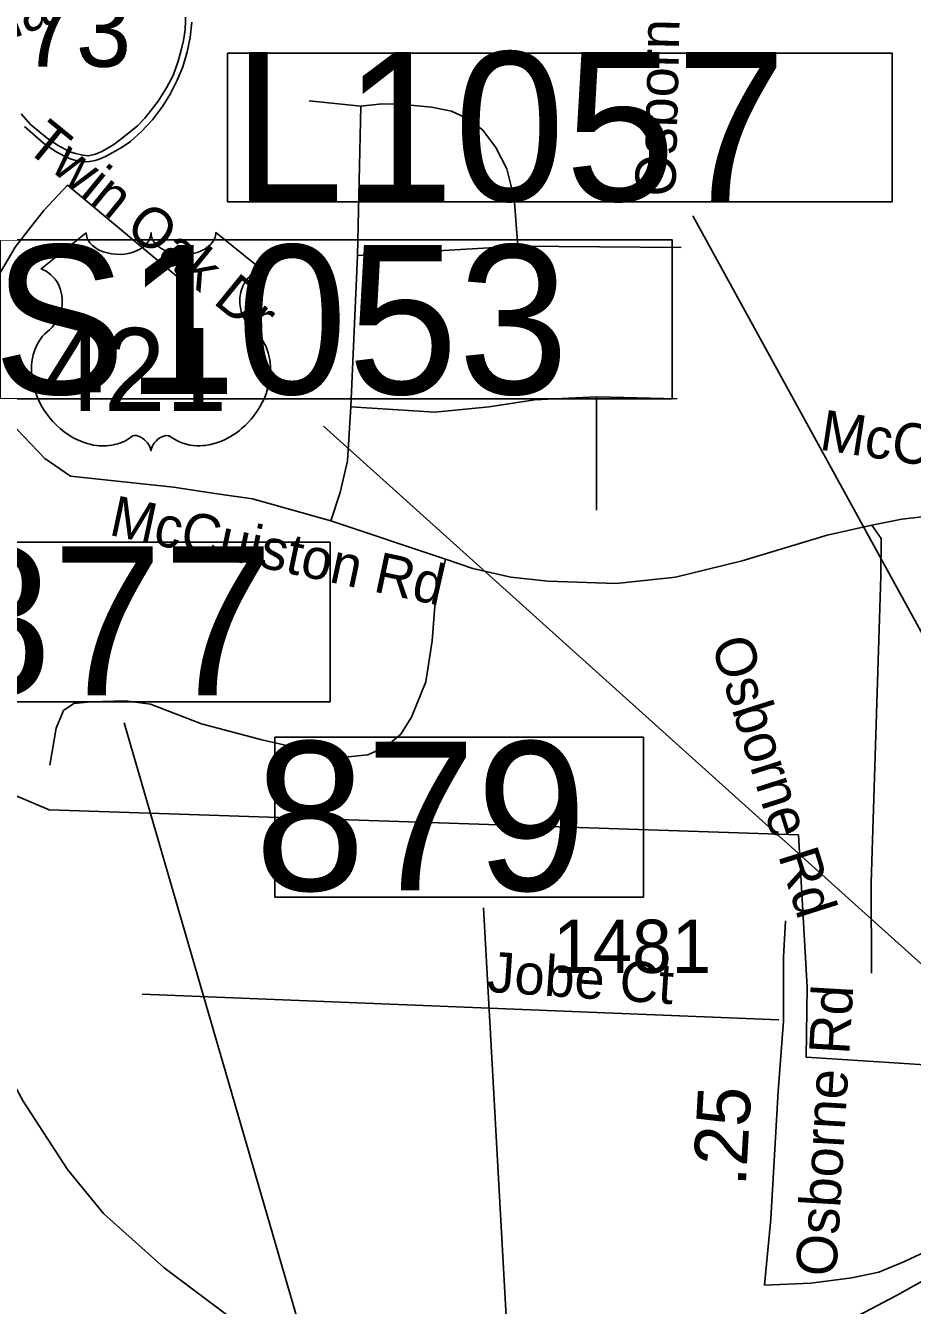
# Model space of a CAD drawing. Extents: x 1662474 to 1856135, y 779280 to 917889.
# Drawn here: x 1747974 to 1750059, y 823103 to 826111 of the extents above; entities that cross this region are included whole.
import ezdxf

# ---------------------------------------------------------------- set-up
doc = ezdxf.new("R2010")
doc.units = 0
for name, color, linetype in [('Exist Boundary Political City Limit New', 7, 'Continuous'), ('Exist Road Non-System Type 51', 7, 'Continuous'), ('Exist Road Non-System Type 51 Label', 7, 'Continuous'), ('Exist Road Primary Interstate Ramp 1 Lane Attributed', 7, 'Continuous'), ('Exist Road Primary Interstate Service Attributed', 7, 'Continuous'), ('Exist Road Primary Interstate Shield CELL', 7, 'Continuous'), ('Exist Road Primary Interstate Shield Number Label', 7, 'Continuous'), ('Exist Road Primary Interstate Structure Cantilever Sign Number Label', 7, 'Continuous'), ('Exist Road Primary Interstate Structure Ovrhead Sign CELL', 7, 'Continuous'), ('Exist Road Primary Interstate Structure Standard Bridge Number Label', 7, 'Continuous'), ('Exist Road Primary US Shield CELL', 7, 'Continuous'), ('Exist Road Primary US Shield Number Label', 7, 'Continuous'), ('Exist Road Secondary Mileage Tenths English Label', 7, 'Continuous'), ('Exist Road Secondary Type 51 Attributed', 7, 'Continuous'), ('Exist Road Secondary Type 51 Label', 7, 'Continuous'), ('Exist Road Secondary Type 51 Number Label', 7, 'Continuous'), ('Map Preparation Boundary City Limit Buffer Line', 7, 'Continuous')]:
    doc.layers.add(name, color=color, linetype=linetype)

msp = doc.modelspace()

# ---------------------------------------------------------------- linework, layer by layer
at = {"layer": 'Exist Boundary Political City Limit New'}
msp.add_lwpolyline([(1750124.9, 823666.5), (1749809.2, 823686.5), (1749811.5, 823850.8), (1749791, 824208.8), (1748030, 824268), (1747921, 824313.8), (1747937.6, 824818.1), (1747316.1, 824940.8), (1747236.8, 824988.7), (1746658.6, 825338)], dxfattribs=at)
at = {"layer": 'Exist Road Non-System Type 51'}
for p, q in [((1748762.2, 825921.8), (1748640.5, 825934.1)), ((1748762.2, 825921.8), (1748754.1, 825570.6)), ((1749131.4, 825592.7), (1748754.1, 825570.6)), ((1749515, 825589.5), (1749131.4, 825592.7)), ((1748754.1, 825570.6), (1748739.1, 825215.2)), ((1749505.6, 825234.1), (1749316.4, 825238.4)), ((1749316.4, 825238.4), (1749316.4, 824972.2)), ((1748961, 824856.7), (1748691.9, 824947.5)), ((1749744.9, 823774.4), (1748248.6, 823834.9))]:
    msp.add_line(p, q, dxfattribs=at)
for points in [[(1749131.4, 825592.7), (1749123.1, 825705.8), (1749105.6, 825774.8), (1749079.9, 825824.9), (1749048.9, 825865.1), (1749019, 825889.8), (1748975.6, 825909.9), (1748928.4, 825919.4), (1748888, 825923.6), (1748848.6, 825926.2), (1748812.1, 825927.5), (1748762.2, 825921.8)], [(1748691.9, 824947.5), (1748508, 824998.9), (1748424.2, 825011), (1748321.6, 825026), (1748080.1, 825052.2), (1748019.8, 825093.7), (1747953.4, 825163), (1747927.1, 825194.8), (1747903.5, 825239.6), (1747885.4, 825294.8), (1747876.2, 825355.1), (1747900.4, 825507.4), (1747949.6, 825590.2), (1747985.1, 825635.9), (1748016.9, 825676.6), (1748072.9, 825735.9), (1748355.5, 825500.5)], [(1749316.4, 825238.4), (1749170.4, 825231.5), (1749063.9, 825215.2), (1748936.6, 825202.9), (1748739.1, 825215.2)], [(1748739.1, 825215.2), (1748731.1, 825088.2), (1748713.8, 825013.7), (1748691.9, 824947.5)], [(1750662.2, 824906.4), (1750564.4, 824910.5), (1750354.9, 824939.1), (1750214, 824954.4), (1750150.1, 824960.6), (1750094.9, 824958.2), (1750033.9, 824950.9), (1749963.9, 824936.8)], [(1749963.9, 824936.8), (1749858.6, 824913.7), (1749658.4, 824853), (1749501.6, 824814.9)], [(1749963.9, 824936.8), (1749985.6, 824905.5), (1749984.4, 824817.1), (1749962, 824096.1), (1749962.5, 823884)], [(1748961, 824856.7), (1748936.6, 824746.4), (1748929.8, 824665.1), (1748915, 824568.8), (1748881.1, 824485.6), (1748856.5, 824445.9), (1748821.6, 824416.5), (1748778.6, 824397.4), (1748724.5, 824391.9), (1748667.5, 824401.4), (1748529.8, 824432.2), (1748387.8, 824470.4), (1748267.6, 824516.2), (1748209.2, 824524.4), (1748126.9, 824521.8), (1748087.8, 824517.9), (1748063.4, 824501.6), (1748045.8, 824459.6), (1748030.9, 824373)], [(1749501.6, 824814.9), (1749362.2, 824800.2), (1749201.6, 824805.5), (1749115, 824814.9), (1749025.9, 824835.4), (1748961, 824856.7)]]:
    msp.add_lwpolyline(points, dxfattribs=at)
at = {"layer": 'Exist Road Primary Interstate Ramp 1 Lane Attributed'}
for points in [[(1747754.7, 824436.1), (1747793.7, 824096), (1747825.2, 823933.4), (1747847.6, 823853.1), (1747864.2, 823807), (1747897.6, 823713.4), (1747968.5, 823583.5), (1748072.4, 823422.9), (1748157.4, 823319), (1748300.3, 823191.4), (1748481.5, 823055.4)], [(1750681.1, 823486.7), (1750460.2, 823371), (1750021.5, 823126.5), (1749869.2, 823046.2), (1749661.3, 822925.6)]]:
    msp.add_lwpolyline(points, dxfattribs=at)
at = {"layer": 'Exist Road Primary Interstate Service Attributed'}
msp.add_lwpolyline([(1749711.1, 823150.5), (1749820.4, 823155.2), (1749916.8, 823168.4), (1749980.1, 823181.7), (1750040.3, 823206.5), (1750090.5, 823230.2), (1750348.5, 823388.3), (1750471.4, 823462.2), (1750627.2, 823554.9), (1750825.4, 823673.6), (1750950.2, 823751.3), (1751056.6, 823848.1), (1751107.6, 823905.1), (1751229.4, 824089.7), (1751326.1, 824251.9), (1751352.3, 824296), (1751395.7, 824353.3)], dxfattribs=at)
at = {"layer": 'Exist Road Primary Interstate Shield CELL'}
for points in [[(1748351.2, 826143.8), (1748349.2, 826101.3), (1748345.3, 826076), (1748340.1, 826053.1), (1748332.9, 826027.7), (1748321.4, 825993.8), (1748305.5, 825965.2), (1748285.6, 825933.3), (1748264.1, 825905.5), (1748254.8, 825893.9), (1748237.1, 825875.2), (1748204.9, 825849.4), (1748181.3, 825831.8), (1748153.2, 825815.2), (1748138.9, 825808.8), (1748122.2, 825805.3), (1748108.5, 825806.3), (1748091.9, 825810.7), (1748078.4, 825814.4), (1748049, 825830.3), (1748025.1, 825846.2), (1747985.4, 825878.8), (1747963.9, 825904)], [(1747971.5, 825874.1), (1748016.3, 825835), (1748046.3, 825814.5), (1748070.2, 825801.6), (1748081.4, 825797.3), (1748099, 825792.4), (1748115.2, 825790.6), (1748124.6, 825791.5), (1748137.4, 825794), (1748149.8, 825798.1), (1748163.9, 825804.3), (1748184.7, 825815.8), (1748201.4, 825825.7), (1748220.8, 825838.6), (1748246.9, 825862.4), (1748272.9, 825889.8), (1748295.9, 825920.8), (1748314.2, 825949.8), (1748330.3, 825983), (1748343.7, 826013.9), (1748354.4, 826049.2), (1748361.4, 826083.5), (1748365, 826119.1)]]:
    msp.add_lwpolyline(points, dxfattribs=at)
at = {"layer": 'Exist Road Primary Interstate Structure Cantilever Sign Number Label'}
msp.add_line((1750670.3, 823608.3), (1749542.8, 825663.9), dxfattribs=at)
msp.add_lwpolyline([(1748448.6, 826046), (1750011.6, 826046), (1750011.6, 825697.1), (1748448.6, 825697.1)], close=True, dxfattribs=at)
at = {"layer": 'Exist Road Primary Interstate Structure Ovrhead Sign CELL'}
msp.add_line((1750636.9, 823404.3), (1748674.4, 825170), dxfattribs=at)
msp.add_lwpolyline([(1747913.9, 825607.8), (1749493.9, 825607.8), (1749493.9, 825233.7), (1747913.9, 825233.7)], close=True, dxfattribs=at)
at = {"layer": 'Exist Road Primary Interstate Structure Standard Bridge Number Label'}
for p, q in [((1749129.6, 821295.5), (1748206.1, 824472.7)), ((1749126.3, 822671.4), (1749050.5, 824037.5))]:
    msp.add_line(p, q, dxfattribs=at)
for points in [[(1748690.1, 824897.1), (1747823.6, 824897.1), (1747823.6, 824521.4), (1748690.1, 824521.4)], [(1749426.6, 824438.4), (1748560.2, 824438.4), (1748560.2, 824062.8), (1749426.6, 824062.8)]]:
    msp.add_lwpolyline(points, close=True, dxfattribs=at)
at = {"layer": 'Exist Road Primary US Shield CELL'}
msp.add_lwpolyline([(1748117, 825624.1), (1748117.3, 825619.7), (1748118.3, 825614.5), (1748119.2, 825611.8), (1748121.6, 825606.7), (1748125.6, 825600.6), (1748131.2, 825594.6), (1748137.6, 825589.4), (1748141.8, 825586.6), (1748149.1, 825582.8), (1748157.3, 825579.3), (1748166.5, 825576.7), (1748175.8, 825574.8), (1748186.1, 825573.6), (1748196.2, 825573.5), (1748207.1, 825574.3), (1748219.1, 825576.6), (1748224.7, 825578), (1748230.9, 825580.2), (1748236.7, 825582.6), (1748243.1, 825586), (1748248.1, 825589.2), (1748252.1, 825592.1), (1748257.8, 825597.5), (1748262.3, 825603.1), (1748264.1, 825606.2), (1748265.8, 825609.3), (1748268, 825615.7), (1748268.6, 825618.5), (1748269.1, 825624.4), (1748269.5, 825619.4), (1748270, 825616.4), (1748270.8, 825613.3), (1748272, 825610.1), (1748274.3, 825605.6), (1748276.8, 825601.8), (1748281.5, 825596.3), (1748284.5, 825593.5), (1748287.2, 825591.3), (1748294.4, 825586.3), (1748302.8, 825582.1), (1748307, 825580.2), (1748311.3, 825578.7), (1748316.7, 825577.1), (1748322.2, 825575.8), (1748327.8, 825574.8), (1748333.4, 825574), (1748339.2, 825573.6), (1748343.9, 825573.5), (1748349.7, 825573.5), (1748355, 825573.8), (1748360.5, 825574.5), (1748366.5, 825575.5), (1748371.3, 825576.5), (1748377.7, 825578.2), (1748383.5, 825580.3), (1748388.6, 825582.5), (1748395.2, 825586), (1748400.5, 825589.3), (1748404.4, 825592.4), (1748409, 825596.7), (1748413.4, 825601.8), (1748416, 825605.5), (1748417.8, 825609.3), (1748419.5, 825613.3), (1748420.6, 825617.6), (1748421.1, 825621.3), (1748421.2, 825624.5), (1748527.4, 825539.8), (1748524.9, 825538.9), (1748519.2, 825536), (1748514.6, 825533.3), (1748507.3, 825528.2), (1748504.1, 825525.4), (1748501, 825522.4), (1748498.1, 825519.3), (1748495.6, 825516.3), (1748492.5, 825512), (1748489.7, 825507.8), (1748487, 825503.1), (1748485.1, 825499), (1748481.8, 825490.4), (1748480.2, 825485), (1748479.2, 825480.5), (1748478, 825471), (1748477.6, 825466.4), (1748477.6, 825462), (1748477.9, 825457.3), (1748478.3, 825452.8), (1748479.2, 825448), (1748479.9, 825443.9), (1748481.2, 825438.8), (1748483.1, 825432.9), (1748485.4, 825427.2), (1748490.3, 825418), (1748496.5, 825408.5), (1748501, 825403.3), (1748505.4, 825398.8), (1748511.9, 825393.2), (1748515.5, 825390.1), (1748519.6, 825386), (1748526.2, 825378.3), (1748528.9, 825374.6), (1748531.7, 825370.6), (1748534.2, 825366.3), (1748536.7, 825361.8), (1748538.7, 825357.9), (1748542.4, 825348.8), (1748545.2, 825339.9), (1748546.4, 825335.3), (1748548.4, 825324.8), (1748549.1, 825319.7), (1748550, 825309.5), (1748550, 825297.2), (1748549, 825285.5), (1748546.8, 825271.9), (1748545, 825263.7), (1748542.2, 825254.2), (1748539.5, 825246), (1748534.7, 825233.9), (1748530.4, 825225.1), (1748524.8, 825214.8), (1748521, 825208.6), (1748516.5, 825201.9), (1748510.9, 825194.3), (1748504.4, 825186.1), (1748496.5, 825177.5), (1748490.2, 825171.2), (1748481.9, 825163.8), (1748476.9, 825159.6), (1748469.7, 825154.2), (1748459.9, 825147.7), (1748450.3, 825142.1), (1748442.1, 825137.9), (1748434.8, 825134.7), (1748425.4, 825131.2), (1748409.7, 825126.8), (1748404, 825125.6), (1748397.2, 825124.6), (1748390.8, 825124), (1748384.7, 825123.6), (1748376.4, 825123.6), (1748368.2, 825124.3), (1748360.4, 825125.4), (1748352.3, 825127.1), (1748343.8, 825129.6), (1748336.1, 825132.6), (1748328.4, 825136.4), (1748315.2, 825144.7), (1748311.4, 825146.7), (1748309.3, 825147.3), (1748304.2, 825147.6), (1748299.4, 825146.5), (1748294.5, 825144.6), (1748291.6, 825143), (1748287.7, 825140.5), (1748284.6, 825138.1), (1748281, 825134.6), (1748278.5, 825131.7), (1748276.6, 825129.5), (1748272.9, 825123.6), (1748271.6, 825120.9), (1748270.2, 825117.3), (1748269, 825112), (1748267.3, 825118.7), (1748265.3, 825123.1), (1748263.1, 825126.8), (1748260.7, 825130.2), (1748257, 825134.4), (1748253.7, 825137.6), (1748249.7, 825140.9), (1748245.4, 825143.5), (1748242, 825145.2), (1748238.9, 825146.4), (1748235, 825147.4), (1748231.9, 825147.6), (1748229.3, 825147.6), (1748225.8, 825146.7), (1748221, 825143.3), (1748216.4, 825140.1), (1748211.5, 825137.1), (1748205.6, 825133.9), (1748201.2, 825131.9), (1748196.1, 825129.9), (1748190.1, 825127.9), (1748183.5, 825126.2), (1748176.8, 825124.9), (1748170.9, 825123.9), (1748164.6, 825123.4), (1748158.9, 825123.2), (1748152.9, 825123.3), (1748147.3, 825123.7), (1748140.8, 825124.3), (1748132.8, 825125.4), (1748126.2, 825127), (1748119.1, 825128.8), (1748111.9, 825131.1), (1748104.2, 825134.1), (1748094.5, 825138.3), (1748087.8, 825141.7), (1748077.2, 825147.8), (1748064.8, 825156.4), (1748055.4, 825164), (1748048.5, 825170.2), (1748038.4, 825180.5), (1748032.5, 825187.2), (1748023.2, 825199.3), (1748017.2, 825208), (1748013.3, 825214.4), (1748007.7, 825224.7), (1748004.6, 825231.2), (1748000.6, 825240.6), (1747997.4, 825249.2), (1747994.8, 825257.4), (1747993.3, 825262.6), (1747991.3, 825271.7), (1747990.1, 825278.2), (1747988.9, 825287), (1747988.3, 825296.4), (1747988.1, 825305), (1747988.4, 825312.2), (1747989.2, 825320.5), (1747990.6, 825329.4), (1747992.3, 825337), (1747993.8, 825342.4), (1747996.1, 825349.1), (1747999.1, 825356.4), (1748002.6, 825363.5), (1748005.9, 825369.3), (1748010.1, 825375.6), (1748014.3, 825380.9), (1748019.7, 825386.8), (1748025.4, 825392.2), (1748030.5, 825396.4), (1748036.7, 825402.5), (1748039.9, 825406.1), (1748043.8, 825411.2), (1748046.8, 825415.9), (1748049.3, 825420.1), (1748052.5, 825426.3), (1748054.5, 825431), (1748056.9, 825438.1), (1748058.1, 825443.1), (1748059.4, 825449.6), (1748060.2, 825455.7), (1748060.5, 825463.3), (1748060.3, 825469.6), (1748059.5, 825476.9), (1748058.1, 825484), (1748056.5, 825490.1), (1748053.8, 825497.2), (1748051.4, 825502.3), (1748047.3, 825509.3), (1748042.8, 825515.7), (1748038.1, 825521), (1748033.4, 825525.7), (1748028.9, 825529.2), (1748024.6, 825532.3), (1748019.2, 825535.6), (1748014, 825538.2), (1748010.7, 825539.5)], close=True, dxfattribs=at)
at = {"layer": 'Exist Road Secondary Type 51 Attributed'}
msp.add_lwpolyline([(1749711.1, 823150.5), (1749726.1, 823306.9), (1749743.2, 823606.6), (1749756.1, 823771.5), (1749756.1, 823921.3), (1749760.3, 824006.9)], dxfattribs=at)
at = {"layer": 'Map Preparation Boundary City Limit Buffer Line'}
msp.add_lwpolyline([(1750124.9, 823666.5), (1749809.2, 823686.5), (1749811.5, 823850.8), (1749791, 824208.8), (1748030, 824268), (1747921, 824313.8), (1747937.6, 824818.1), (1747316.1, 824940.8), (1747236.8, 824988.7), (1746658.6, 825338)], dxfattribs=at)

# ---------------------------------------------------------------- texts
at = {"layer": 'Exist Road Non-System Type 51 Label'}
for s, rotation, p in [('Osborne Rd', 88.6216, (1749501.7, 825708.9)), ('W Vandalia Rd', 20.8309, (1747432.5, 825885.8)), ('Twin Oak Dr', 320.7433, (1747969.7, 825822.1)), ('McCuiston Rd', 351.2878, (1749837.9, 825115)), ('McCuiston Rd', 347.9141, (1748167.5, 824914.7)), ('Osborne Rd', 287.5548, (1749585, 824659.5)), ('Jobe Ct', 356.1808, (1749057.8, 823840.3))]:
    msp.add_text(s, height=95, rotation=rotation, dxfattribs=at).set_placement(p)
at = {"layer": 'Exist Road Primary Interstate Shield Number Label'}
msp.add_text('73', height=175, dxfattribs=at).set_placement((1747962.3, 826014.4))
at = {"layer": 'Exist Road Primary Interstate Structure Cantilever Sign Number Label'}
msp.add_text('L1057', height=350, dxfattribs=at).set_placement((1748461.2, 825699.2))
at = {"layer": 'Exist Road Primary Interstate Structure Ovrhead Sign CELL'}
msp.add_text('S1053', height=350, dxfattribs=at).set_placement((1747897.9, 825245.3))
at = {"layer": 'Exist Road Primary Interstate Structure Standard Bridge Number Label'}
for s, p in [('877', (1747776.2, 824537)), ('879', (1748512.8, 824078.4))]:
    msp.add_text(s, height=350, dxfattribs=at).set_placement(p)
at = {"layer": 'Exist Road Primary US Shield Number Label'}
msp.add_text('421', height=195, dxfattribs=at).set_placement((1748013.1, 825205.4))
at = {"layer": 'Exist Road Secondary Mileage Tenths English Label'}
msp.add_text('.25', height=125, rotation=86.728, dxfattribs=at).set_placement((1749667, 823382.1))
at = {"layer": 'Exist Road Secondary Type 51 Label'}
msp.add_text('Osborne Rd', height=95, rotation=86.6143, dxfattribs=at).set_placement((1749879.5, 823169.6))
at = {"layer": 'Exist Road Secondary Type 51 Number Label'}
msp.add_text('1481', height=125, dxfattribs=at).set_placement((1749214.1, 823884.7))

doc.saveas('drawing.dxf')
